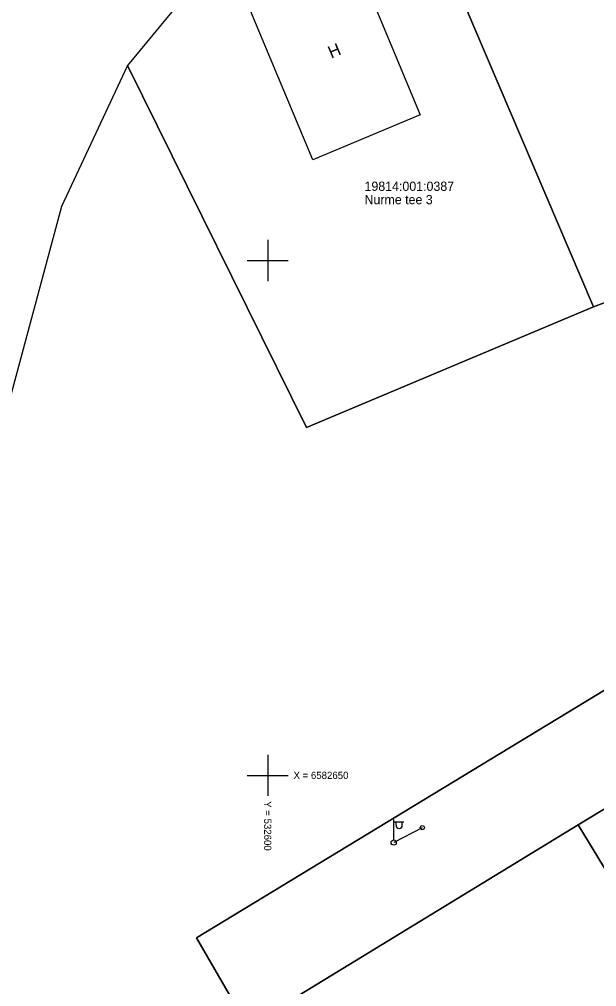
# Model space of a CAD drawing. Extents: x 532028 to 533559, y 6581810 to 6583914.
# Drawn here: x 532575.9 to 532632, y 6582629.5 to 6582723.4 of the extents above; entities that cross this region are included whole.
import ezdxf

# ---------------------------------------------------------------- set-up
doc = ezdxf.new("R2010")
doc.units = 0
for name, color, linetype in [('HOONE', 7, 'Continuous'), ('PIIR', 7, 'Continuous'), ('POST', 7, 'Continuous'), ('VORK', 7, 'Continuous')]:
    doc.layers.add(name, color=color, linetype=linetype)

msp = doc.modelspace()

# ---------------------------------------------------------------- linework, layer by layer
at = {"layer": 'HOONE'}
msp.add_lwpolyline([(532604.37, 6582709.781), (532598.17, 6582724.662), (532608.63, 6582729.031), (532614.81, 6582714.162)], close=True, dxfattribs=at)
at = {"layer": 'PIIR'}
for points in [[(532566.91, 6582418.4), (532564.01, 6582433.88), (532547.04, 6582524.88), (532543.89, 6582568.2), (532550.85, 6582658.55), (532567.71, 6582721.2), (532619.18, 6582785.75), (532633.14, 6582777.98), (532628.46, 6582770.34), (532609.62, 6582747.11), (532586.37, 6582718.94), (532579.98, 6582705.24), (532566.67, 6582655.86), (532559.91, 6582568.17), (532562.9, 6582526.93), (532580.38, 6582433.44), (532582.85, 6582420.24), (532584.11, 6582392.81), (532583.44, 6582371.01), (532582.94, 6582354.94), (532566.35, 6582368.95)], [(532628.46, 6582770.34), (532609.62, 6582747.11), (532631.65, 6582695.5), (532634.49, 6582696.58), (532658.63, 6582706.19), (532656.7, 6582715.64), (532645.85, 6582746.58), (532640.18, 6582744.59)], [(532609.62, 6582747.11), (532586.37, 6582718.94), (532603.76, 6582683.77), (532631.65, 6582695.5)], [(532603.76, 6582683.77), (532586.37, 6582718.94), (532579.98, 6582705.24), (532566.67, 6582655.86), (532559.91, 6582568.17), (532562.9, 6582526.93), (532580.38, 6582433.44), (532646.98, 6582472.19), (532633.11, 6582496.18), (532657, 6582509.07), (532648.71, 6582522.01), (532647.01, 6582520.96), (532632.5, 6582542.66), (532631.86, 6582552.61), (532611.18, 6582586.99), (532618.78, 6582591.63), (532598.06, 6582625.61), (532593.09, 6582634.22), (532651.17, 6582669.49), (532634.49, 6582696.58), (532631.65, 6582695.5)], [(532593.09, 6582634.22), (532598.06, 6582625.61), (532630.15, 6582645.19), (532662.19, 6582664.58), (532697.83, 6582686.36), (532701.6, 6582688.67), (532699.02, 6582698.79), (532651.17, 6582669.49)], [(532683.15, 6582630.3), (532662.19, 6582664.58), (532630.15, 6582645.19), (532650.84, 6582611.16), (532675.13, 6582625.37)], [(532598.06, 6582625.61), (532618.78, 6582591.63), (532643.21, 6582606.36), (532650.84, 6582611.16), (532630.15, 6582645.19)]]:
    msp.add_lwpolyline(points, close=True, dxfattribs=at)
at = {"layer": 'POST'}
for p, q in [((532612.237, 6582643.72), (532612.237, 6582645.72)), ((532612.237, 6582645.47), (532613.237, 6582645.47)), ((532612.463, 6582645.149), (532612.463, 6582645.47)), ((532613.076, 6582645.149), (532613.076, 6582645.47)), ((532612.237, 6582643.47), (532612.237, 6582643.47))]:
    msp.add_line(p, q, dxfattribs=at)
msp.add_lwpolyline([(532615.02, 6582644.914), (532612.237, 6582643.47)], dxfattribs=at)
for centre, radius in [((532615.02, 6582644.914), 0.2), ((532612.237, 6582643.47), 0.25)]:
    msp.add_circle(centre, radius, dxfattribs=at)
msp.add_arc((532612.77, 6582645.149), 0.306, 180, 0, dxfattribs=at)
at = {"layer": 'VORK'}
for p, q in [((532600, 6582702), (532600, 6582698)), ((532598, 6582700), (532602, 6582700)), ((532600, 6582652), (532600, 6582648)), ((532598, 6582650), (532602, 6582650))]:
    msp.add_line(p, q, dxfattribs=at)

# ---------------------------------------------------------------- texts
at = {"layer": 'HOONE'}
msp.add_text('H', height=1.2, rotation=23.07734, dxfattribs=at).set_placement((532606.174, 6582719.606))
at = {"layer": 'PIIR'}
for s, p in [('19814:001:0387', (532609.406, 6582706.77)), ('Nurme tee 3', (532609.406, 6582705.47))]:
    msp.add_text(s, height=0.9, dxfattribs=at).set_placement(p)
at = {"layer": 'VORK'}
msp.add_text('X = 6582650', height=0.7, dxfattribs=at).set_placement((532602.51, 6582649.65))
msp.add_text('Y = 532600', height=0.7, rotation=270, dxfattribs=at).set_placement((532599.65, 6582647.49))

doc.saveas('drawing.dxf')
